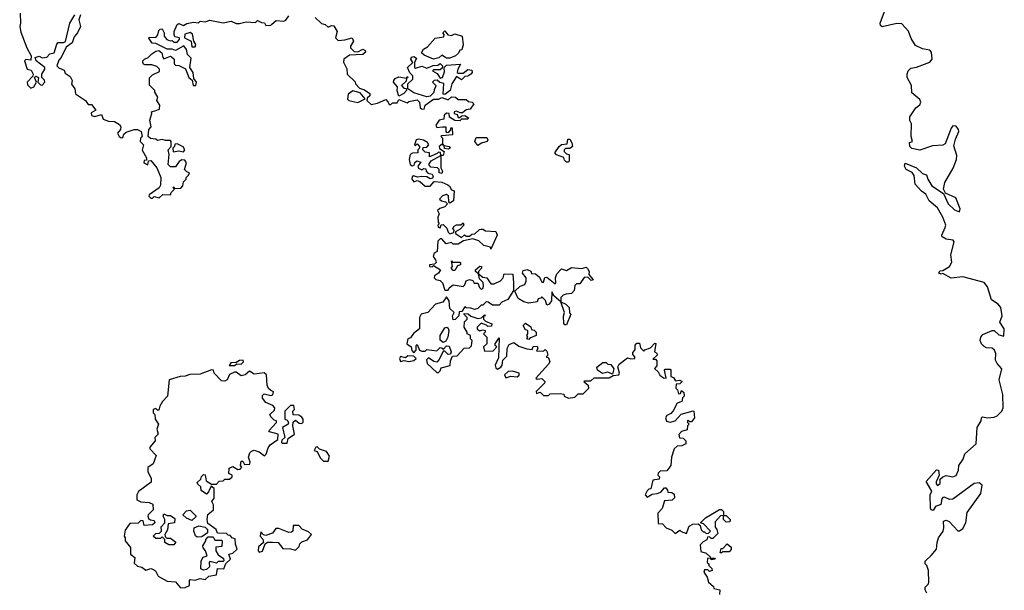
# Model space of a CAD drawing. Extents: x 2293139 to 2515392, y 824115 to 1006937.
# Tile 400 of 417: x 2431148 to 2437138, y 927075 to 930546. Entities that reach past the tile are written whole.
import ezdxf

# ---------------------------------------------------------------- set-up
doc = ezdxf.new("R2010")
doc.units = 0

msp = doc.modelspace()

# ---------------------------------------------------------------- linework, layer by layer
at = {"layer": '0CON10XD'}
for points in [[(2431150, 930585), (2431153.3, 930525), (2431147.5, 930505), (2431155, 930470), (2431190, 930375), (2431217.5, 930325), (2431215, 930300), (2431185, 930303.3), (2431176.7, 930295), (2431192.5, 930245), (2431218.3, 930238.3), (2431230, 930215), (2431228.3, 930201.7), (2431192.5, 930165), (2431195, 930150), (2431215, 930130), (2431233, 930137), (2431250, 930165), (2431237.5, 930195), (2431245, 930202.5), (2431262.5, 930195), (2431257.5, 930165), (2431275, 930150), (2431285, 930147.5), (2431300, 930165), (2431298.3, 930178.3), (2431282.5, 930195), (2431282.5, 930215), (2431300, 930245), (2431300, 930255), (2431247.5, 930295), (2431242.5, 930315), (2431265, 930323.3), (2431285, 930313.3), (2431312.5, 930317.5), (2431331.7, 930338.3), (2431356.4, 930343.6), (2431373, 930397), (2431382.5, 930407.5), (2431415, 930406.7), (2431426.2, 930413.8), (2431452.5, 930525), (2431482.5, 930575)], [(2431517.5, 930575), (2431506.7, 930545), (2431517.5, 930505), (2431500, 930465), (2431479.3, 930440.7), (2431465.8, 930404.2), (2431430.7, 930379.3), (2431400, 930315), (2431385, 930300), (2431373.3, 930265), (2431385, 930252.5), (2431418.3, 930238.3), (2431425, 930220), (2431455, 930200), (2431466.1, 930176.1), (2431463, 930153), (2431482.5, 930125), (2431487.5, 930095), (2431547.5, 930055), (2431565, 930030), (2431585, 930030), (2431610, 929995), (2431581.7, 929978.3), (2431583.6, 929963.6), (2431605, 929957.5), (2431645, 929970), (2431655, 929940), (2431688.3, 929928.3), (2431725, 929927.5), (2431755, 929907.5), (2431762.5, 929895), (2431761.7, 929878.3), (2431742.5, 929855), (2431752.5, 929835), (2431765, 929827.5), (2431775, 929830), (2431781.2, 929848.8), (2431795, 929862.5), (2431845, 929877.5), (2431865, 929877.5), (2431887.5, 929865), (2431892.5, 929835), (2431882.5, 929825), (2431880, 929805), (2431900, 929785), (2431893, 929753), (2431920, 929705), (2431918.3, 929691.7), (2431905, 929690), (2431902.5, 929675), (2431927, 929663), (2431931.7, 929688.3), (2431945, 929690), (2431982.5, 929645), (2432006.7, 929585), (2432005, 929540), (2431996.7, 929523.3), (2431935, 929480), (2431933, 929473), (2431945, 929460), (2431955, 929460), (2431965, 929470), (2431997, 929463), (2432018.3, 929481.7), (2432065, 929480), (2432070, 929495), (2432090, 929515), (2432080, 929525), (2432085, 929530), (2432090, 929520), (2432128.8, 929521.2), (2432140, 929535), (2432145, 929560), (2432160, 929575), (2432160, 929585), (2432175, 929600), (2432180, 929615), (2432165, 929620), (2432150, 929635), (2432162.5, 929675), (2432151.7, 929691.7), (2432135, 929692.5), (2432117, 929683), (2432095, 929650), (2432065, 929650), (2432050, 929665), (2432057.5, 929725), (2432050, 929755), (2432070, 929775), (2432070, 929805), (2432065, 929810), (2432035, 929810), (2432015, 929817.5), (2431985, 929810), (2431975, 929820), (2431943, 929823), (2431930, 929835), (2431933, 929877), (2431947.5, 929895), (2431940, 929935), (2431952.5, 929975), (2431950, 929985), (2431975, 929992.5), (2431998.3, 930001.7), (2432000, 930025), (2431982.5, 930055), (2431987.5, 930075), (2431970, 930105), (2431970, 930115), (2431938.3, 930148.3), (2431937, 930193), (2431955, 930210), (2431998.3, 930231.7), (2431997.5, 930245), (2431981.7, 930261.7), (2431950.7, 930270.7), (2431910.7, 930270.7), (2431900, 930275), (2431897.5, 930285), (2431897.5, 930295), (2431907.5, 930305), (2431930, 930315), (2431951.7, 930338.3), (2431976.1, 930353.9), (2431995, 930357.5), (2432013.3, 930345), (2432017.5, 930315), (2432025, 930307.5), (2432065, 930323.3), (2432070.7, 930320.7), (2432087.5, 930305), (2432088.3, 930278.3), (2432095, 930270), (2432115, 930267.5), (2432156.7, 930246.7), (2432177.5, 930195), (2432197.5, 930177.5), (2432202.5, 930145), (2432220, 930145), (2432222.5, 930165), (2432207.5, 930187.5), (2432203.3, 930225), (2432182.5, 930255), (2432191.7, 930311.7), (2432167.5, 930335), (2432162.5, 930365), (2432146.4, 930386.4), (2432095, 930357.5), (2432075, 930367.5), (2432045, 930367.5), (2431975, 930400), (2431953.3, 930403.3), (2431933.3, 930433.3), (2431935, 930440), (2431975, 930437.5), (2431987, 930453), (2431995, 930480), (2432001.7, 930488.3), (2432015, 930490), (2432026.7, 930465), (2432026.7, 930445), (2432043.3, 930425), (2432062.5, 930417.5), (2432075, 930420), (2432085, 930410), (2432105, 930410), (2432120, 930425), (2432120, 930435), (2432091.7, 930441.7), (2432087.5, 930455), (2432087.5, 930475), (2432105, 930517.5), (2432115, 930523.3), (2432145, 930510), (2432165, 930522.5), (2432205, 930530), (2432235, 930527.5), (2432245, 930537.5), (2432275, 930532.5), (2432305, 930542.5), (2432385, 930526.7), (2432435, 930537.5), (2432463.6, 930523.6), (2432485, 930522.5), (2432525, 930532.5), (2432581.7, 930528.3), (2432595, 930540), (2432618.3, 930528.3), (2432637.5, 930527.5), (2432645, 930510), (2432675, 930512.5), (2432680.7, 930519.3), (2432708.3, 930541.7), (2432755, 930537.5), (2432766.4, 930543.6), (2432785, 930570)], [(2432945, 930560), (2432983.6, 930523.6), (2433007, 930517), (2433025, 930500), (2433045, 930510), (2433058.3, 930508.3), (2433080, 930475), (2433070, 930435), (2433085, 930420), (2433125, 930422.5), (2433170, 930435), (2433177.5, 930415), (2433160, 930385), (2433160, 930375), (2433181.7, 930351.7), (2433205, 930350), (2433235, 930367.5), (2433249.3, 930359.3), (2433251.7, 930348.3), (2433235, 930333.3), (2433155, 930330), (2433120, 930305), (2433118.3, 930288.3), (2433137, 930247), (2433140, 930215), (2433188.3, 930168.3), (2433190, 930155), (2433215, 930130), (2433245, 930120), (2433277, 930097), (2433277, 930083), (2433261.7, 930068.3), (2433260, 930055), (2433285, 930030), (2433325, 930037.5), (2433375, 930060), (2433390, 930045), (2433395, 930030), (2433405, 930030), (2433415, 930040), (2433445, 930040), (2433455, 930060), (2433505, 930040), (2433515, 930047.5), (2433565, 930057.5), (2433580, 930045), (2433585, 930010), (2433593, 930003), (2433607.5, 930002.5), (2433613.6, 930026.4), (2433665, 930062.5), (2433695, 930062.5), (2433715, 930072.5), (2433755, 930057.5), (2433775, 930077.5), (2433800, 930075), (2433815, 930060), (2433865, 930060), (2433877.5, 930047.5), (2433900, 930045), (2433910, 930035), (2433888.3, 930001.7), (2433863, 929997), (2433841.7, 929978.3), (2433828.3, 929978.3), (2433805, 929990), (2433790, 929985), (2433790, 929975), (2433808.3, 929968.3), (2433815, 929950), (2433825, 929950), (2433838.3, 929961.7), (2433855, 929962.5), (2433878.3, 929948.3), (2433875, 929940), (2433835, 929940), (2433825, 929930), (2433795, 929932.5), (2433763.3, 929953.3), (2433760, 929975), (2433745, 929976.7), (2433730, 929965), (2433728.3, 929941.7), (2433700, 929935), (2433680, 929905), (2433685, 929890), (2433720, 929895), (2433740, 929895), (2433740, 929865), (2433745, 929860), (2433758.3, 929861.7), (2433770, 929875), (2433771.7, 929888.3), (2433778.3, 929888.3), (2433780, 929845), (2433715, 929840), (2433710, 929835), (2433720, 929825), (2433720, 929790), (2433730, 929780), (2433760, 929775), (2433767.5, 929765), (2433755, 929757.5), (2433731.7, 929761.7), (2433730, 929780), (2433721.7, 929781.7), (2433720, 929790), (2433700, 929775), (2433701.7, 929761.7), (2433730, 929745), (2433725, 929720), (2433710, 929720), (2433710, 929645), (2433720, 929625), (2433715, 929610), (2433700, 929615), (2433700, 929635), (2433690, 929645), (2433648.3, 929648.3), (2433637.5, 929665), (2433651.7, 929688.3), (2433710, 929720), (2433708.3, 929738.3), (2433695, 929740), (2433688.3, 929731.7), (2433641.7, 929711.7), (2433640, 929735), (2433615, 929740), (2433600, 929755), (2433601.7, 929768.3), (2433625, 929770), (2433637.5, 929785), (2433628.3, 929798.3), (2433605, 929812.5), (2433575, 929820), (2433560, 929815), (2433550, 929785), (2433555, 929780), (2433565, 929790), (2433580, 929775), (2433580, 929765), (2433570, 929755), (2433570, 929735), (2433537, 929733), (2433523.6, 929726.4), (2433517.5, 929695), (2433522.5, 929665), (2433535, 929657.5), (2433548.3, 929661.7), (2433552.5, 929677.5), (2433563.3, 929686.7), (2433588.3, 929678.3), (2433570, 929655), (2433573.6, 929643.6), (2433595, 929632.5), (2433605, 929640), (2433618.3, 929638.3), (2433620, 929625), (2433631.7, 929611.7), (2433656.7, 929606.7), (2433662.5, 929595), (2433658.3, 929581.7), (2433645, 929577.5), (2433625, 929590), (2433595, 929592.5), (2433567, 929587), (2433543.6, 929596.4), (2433535, 929590), (2433532.5, 929575), (2433545, 929560), (2433565, 929567.5), (2433581.7, 929561.7), (2433615, 929532.5), (2433645, 929532.5), (2433668.3, 929561.7), (2433715, 929556.7), (2433752.3, 929542.3), (2433763.6, 929533.6), (2433775, 929510), (2433790, 929505), (2433787.5, 929445), (2433765, 929430), (2433758.3, 929438.3), (2433757.5, 929475), (2433745, 929483.3), (2433720, 929475), (2433702.5, 929455), (2433713, 929443), (2433738.3, 929438.3), (2433750, 929425), (2433735, 929407.5), (2433703, 929397), (2433690, 929385), (2433700, 929365), (2433692.5, 929345), (2433693.6, 929313.6), (2433700, 929305), (2433692.5, 929295), (2433693, 929283), (2433705, 929280), (2433711.7, 929298.3), (2433725, 929300), (2433747, 929277)], [(2436667, 927057), (2436657, 927077), (2436657.5, 927095), (2436677.5, 927115), (2436680, 927125), (2436676.2, 927195), (2436666.7, 927225), (2436657.5, 927235), (2436657, 927253), (2436694.2, 927285.8), (2436726, 927325), (2436728.8, 927365), (2436738.8, 927395), (2436766.2, 927435), (2436771.2, 927455), (2436767.5, 927495), (2436785, 927502.5), (2436803.6, 927493.6), (2436855, 927436.2), (2436865, 927436.2), (2436885, 927450), (2436904.4, 927485), (2436912.2, 927547.8), (2436995, 927664), (2437004.2, 927714.2), (2436985, 927728.6), (2436955, 927724), (2436825, 927628.8), (2436805, 927626.7), (2436775, 927642.5), (2436765, 927640), (2436758.3, 927631.7), (2436753, 927597), (2436720, 927585), (2436705, 927560), (2436693.6, 927563.6), (2436690, 927575), (2436687.5, 927655), (2436697.5, 927677.5), (2436663, 927737), (2436725, 927807.5), (2436737.5, 927805), (2436742.5, 927775), (2436723.3, 927735), (2436723.3, 927723.3), (2436732.5, 927712.5), (2436747.5, 927725), (2436748.3, 927751.7), (2436763.8, 927766.2), (2436785, 927773.3), (2436825, 927766.2), (2436845, 927774.2), (2436860, 927805), (2436861.2, 927835), (2436887, 927873), (2436898.8, 927905), (2436966.2, 927965), (2436973.9, 928066.1), (2436996.7, 928105), (2437000, 928125), (2437005, 928130), (2437035, 928123.3), (2437077.5, 928127.5), (2437095, 928136.2), (2437122.5, 928165), (2437130.6, 928185), (2437130, 928265), (2437106.2, 928355), (2437123, 928423), (2437094.4, 928454.4), (2437084, 928475), (2437086.9, 928515), (2437079.4, 928535), (2437065, 928547.5), (2437030.3, 928550.3), (2437015, 928557.5), (2436999.2, 928575), (2436992, 928595), (2436996, 928615), (2437008.3, 928631.7), (2437065, 928656.2), (2437075.8, 928655.8), (2437105, 928629.4), (2437135, 928620), (2437138.3, 928665), (2437111.4, 928705), (2437124.4, 928745), (2437116.8, 928795), (2437101.4, 928815), (2437061.1, 928841.1), (2437035, 928921.2), (2437015, 928946.7), (2436885, 928981.4), (2436815, 928974), (2436765, 929002.5), (2436755, 928997.5), (2436740, 929005), (2436745, 929017.5), (2436765, 929020), (2436805.7, 929044.3), (2436818.3, 929071.7), (2436813.8, 929115), (2436833.3, 929195), (2436826.7, 929205), (2436785, 929210), (2436760, 929225), (2436758, 929235), (2436779.2, 929280.8), (2436782.3, 929295), (2436764, 929345), (2436730.8, 929400.8), (2436680.6, 929445), (2436660.8, 929485), (2436635, 929503.1), (2436596.2, 929545), (2436588.8, 929598.8), (2436576.7, 929616.7), (2436541.2, 929635), (2436530, 929655), (2436535, 929672.5), (2436605, 929643.8), (2436641.2, 929611.2), (2436665, 929602.5), (2436672, 929575), (2436698, 929535), (2436768.3, 929488.3), (2436797.1, 929425), (2436835, 929390), (2436865, 929377.5), (2436870, 929395), (2436843, 929463), (2436780, 929490), (2436767.5, 929515), (2436776.7, 929555), (2436827.4, 929642.6), (2436847.1, 929695), (2436849.3, 929719.3), (2436832, 929778), (2436840.4, 929819.6), (2436861.1, 929865), (2436858.6, 929878.6), (2436845, 929897.5), (2436825, 929899.4), (2436814.1, 929885.9), (2436779.1, 929790.9), (2436765, 929782.9), (2436701.7, 929778.3), (2436625, 929752.5), (2436575, 929762.5), (2436562.5, 929775), (2436561.7, 929798.3), (2436580, 929805), (2436572.5, 929835), (2436573, 929913), (2436563.6, 929933.6), (2436564, 929955), (2436600.5, 930009.5), (2436625, 930027.5), (2436630, 930045), (2436625, 930060), (2436575, 930100), (2436573.3, 930145), (2436547.5, 930195), (2436546.7, 930215), (2436552.5, 930235), (2436569.3, 930250.7), (2436605, 930256.7), (2436685, 930286.7), (2436698.8, 930305), (2436695, 930348.8), (2436685, 930360), (2436639.5, 930369.5), (2436598.8, 930388.8), (2436571.7, 930431.7), (2436555, 930476.2), (2436515, 930521.2), (2436485, 930522.9), (2436395, 930502.5), (2436385, 930510), (2436382.5, 930525), (2436410, 930595)], [(2432215, 930380), (2432220, 930395), (2432207.5, 930415), (2432198.3, 930458.3), (2432185, 930467.5), (2432152.5, 930457.5), (2432150, 930435), (2432190, 930415), (2432195, 930380), (2432215, 930380)], [(2433665, 930306.7), (2433609.3, 930329.3), (2433592.5, 930345), (2433603.6, 930366.4), (2433629.3, 930380.7), (2433675, 930432.5), (2433728.3, 930441.7), (2433730, 930455), (2433722.5, 930465), (2433735, 930477.5), (2433753, 930453), (2433775, 930450), (2433795, 930460), (2433840, 930445), (2433846.2, 930393.8), (2433838.3, 930361.7), (2433825, 930360), (2433818.3, 930341.7), (2433800, 930325), (2433765, 930312.5), (2433745, 930312.5), (2433715, 930330), (2433697, 930313), (2433665, 930306.7)], [(2433625, 930077.5), (2433545, 930100), (2433510, 930125), (2433510, 930155), (2433540, 930185), (2433540, 930205), (2433521.7, 930221.7), (2433507.5, 930255), (2433540, 930285), (2433527.5, 930305), (2433531.7, 930318.3), (2433545, 930322.5), (2433561.7, 930311.7), (2433550, 930285), (2433550, 930255), (2433555, 930250), (2433595, 930262.5), (2433625, 930250), (2433663, 930267), (2433691.7, 930268.3), (2433705, 930280), (2433720, 930265), (2433718.3, 930251.7), (2433705, 930240), (2433665, 930240), (2433660, 930235), (2433688.3, 930218.3), (2433705, 930190), (2433720, 930195), (2433731.7, 930228.3), (2433730, 930255), (2433745, 930270), (2433830, 930275), (2433812.5, 930245), (2433810, 930225), (2433815, 930220), (2433845, 930220), (2433875, 930242.5), (2433898.3, 930238.3), (2433900, 930225), (2433892.5, 930215), (2433875, 930203.3), (2433855, 930200), (2433835, 930180), (2433805, 930200), (2433777.5, 930155), (2433767.5, 930115), (2433735, 930090), (2433723.3, 930093.3), (2433728.3, 930158.3), (2433703, 930163), (2433687.5, 930177.5), (2433670, 930175), (2433660, 930165), (2433680, 930145), (2433677.5, 930135), (2433668.3, 930121.7), (2433667, 930103), (2433645, 930080), (2433625, 930077.5)], [(2433455, 930080), (2433443.8, 930113.8), (2433447, 930137), (2433422.5, 930165), (2433423.8, 930176.2), (2433432, 930188), (2433455, 930197.5), (2433500, 930190), (2433505, 930200), (2433510, 930195), (2433500, 930190), (2433498.3, 930171.7), (2433470, 930145), (2433485, 930130), (2433498.3, 930128.3), (2433500, 930115), (2433485, 930097.5), (2433455, 930080)], [(2433205, 930042.5), (2433250, 930065), (2433220, 930100), (2433175, 930112.5), (2433147, 930093), (2433142.5, 930062.5), (2433150, 930055), (2433205, 930042.5)], [(2433935, 929780), (2433916.7, 929805), (2433925, 929830), (2433990, 929830), (2433996.7, 929815), (2433992.5, 929805), (2433957.5, 929795), (2433935, 929780)], [(2432081.7, 929741.7), (2432115, 929747.5), (2432145, 929742.5), (2432152.5, 929755), (2432143, 929773), (2432105, 929790), (2432091.7, 929788.3), (2432090, 929775), (2432080, 929765), (2432081.7, 929741.7)], [(2434485, 929680), (2434475, 929680), (2434461.7, 929691.7), (2434458.3, 929708.3), (2434413, 929723), (2434402.5, 929735), (2434430, 929775), (2434445, 929787.5), (2434478.3, 929791.7), (2434481.7, 929818.3), (2434495, 929820), (2434507, 929797), (2434510, 929775), (2434495, 929762.5), (2434468.3, 929761.7), (2434460, 929755), (2434460, 929745), (2434475, 929730), (2434490, 929725), (2434490, 929685), (2434485, 929680)], [(2433747, 929277), (2433753.9, 929253.9), (2433765, 929242.5), (2433788.3, 929251.7), (2433790, 929265), (2433782.5, 929275), (2433790.7, 929289.3), (2433805, 929297.5), (2433831.7, 929298.3), (2433845, 929310), (2433850, 929295), (2433828.3, 929271.7), (2433800, 929255), (2433800, 929245), (2433835, 929220), (2433853, 929237), (2433865, 929230), (2433885, 929230), (2433898.3, 929241.7), (2433917, 929243), (2433945, 929270), (2433955, 929272.5), (2433965, 929272.5), (2433980.7, 929260.7), (2434045, 929257.5), (2434053.3, 929235), (2434015, 929150), (2434011.7, 929161.7), (2433972, 929172), (2433940.5, 929200.5), (2433905, 929213.3), (2433848.3, 929201.7), (2433815, 929180), (2433785, 929180), (2433775, 929190), (2433743, 929183), (2433715, 929212.5), (2433705, 929212.5), (2433690.7, 929199.3), (2433687.5, 929135), (2433670, 929125), (2433662.5, 929105), (2433677.5, 929085), (2433681.7, 929068.3), (2433671.7, 929058.3), (2433640, 929055), (2433640, 929045), (2433656.7, 929043.3), (2433665, 929050), (2433707.5, 929025), (2433696.4, 929003.6), (2433671.7, 928988.3), (2433670, 928975), (2433680, 928965), (2433705, 928960), (2433720, 928945), (2433735, 928900), (2433755, 928900), (2433760, 928915), (2433785, 928932.5), (2433845, 928923.3), (2433856.1, 928933.9), (2433865, 928956.7), (2433885, 928966), (2433905, 928960), (2433912.5, 928942.5), (2433935, 928942.5), (2433945, 928917.5), (2433955, 928907.5), (2433965, 928910), (2433970, 928925), (2433967, 928947), (2433945, 928970), (2433940, 929000), (2433920, 929015), (2433920, 929025), (2433947, 929047), (2433957.5, 929045), (2433957.5, 929035), (2433940, 929015), (2433940, 929000), (2433965, 928980), (2433990, 928975), (2434015, 928940), (2434035, 928940), (2434073, 928957), (2434090, 928975), (2434095, 929000), (2434148.3, 928998.3), (2434152.5, 928945), (2434151.7, 928898.3), (2434117, 928843), (2434081.7, 928828.3), (2434065, 928810), (2434025, 928810), (2433998.3, 928828.3), (2433985, 928830), (2433965, 928810), (2433955, 928810), (2433935, 928790), (2433915, 928782.5), (2433891.7, 928791.7), (2433863, 928793), (2433855, 928800), (2433838.3, 928771.7), (2433821.7, 928768.3), (2433820, 928745), (2433798, 928722), (2433785, 928720), (2433780, 928745), (2433790, 928765), (2433765, 928790), (2433761.2, 928835), (2433745, 928860), (2433722.3, 928827.7), (2433677.5, 928815), (2433630, 928765), (2433590, 928755), (2433580, 928735), (2433580, 928665), (2433543.3, 928636.7), (2433525, 928610), (2433510, 928605), (2433502.5, 928575), (2433530, 928555), (2433533, 928533), (2433545, 928520), (2433560, 928535), (2433560, 928565), (2433565, 928570), (2433580, 928535), (2433595, 928530), (2433615, 928530), (2433625, 928540), (2433685, 928532.5), (2433705, 928552.5), (2433718.8, 928548.8), (2433725, 928540), (2433745, 928562.5), (2433760, 928560), (2433772.5, 928525), (2433768.3, 928511.7), (2433755, 928510), (2433735, 928530), (2433725, 928530), (2433700.7, 928479.3), (2433685, 928462.5), (2433666.4, 928466.4), (2433635, 928490), (2433623, 928477), (2433626.7, 928455), (2433685, 928400), (2433695, 928400), (2433705, 928410), (2433711.7, 928428.3), (2433766.7, 928443.3), (2433768.3, 928471.7), (2433781.7, 928498.3), (2433808.3, 928501.7), (2433851.7, 928548.3), (2433885, 928550), (2433897, 928563), (2433900, 928595), (2433890, 928605), (2433890, 928625), (2433870, 928635), (2433870, 928645), (2433852.5, 928675), (2433853, 928707), (2433870, 928725), (2433870, 928735), (2433851.7, 928751.7), (2433851.7, 928758.3), (2433877, 928757), (2433891.7, 928741.7), (2433935, 928727.5), (2433958.3, 928731.7), (2433975, 928750), (2433980, 928745), (2433970, 928740), (2433970, 928725), (2433981.7, 928711.7), (2434020, 928695), (2434018.3, 928681.7), (2433995, 928680), (2433988.3, 928688.3), (2433955, 928700), (2433930, 928675), (2433930, 928665), (2433945, 928652.5), (2433965, 928660), (2433980, 928655), (2433980, 928645), (2433970, 928635), (2433990, 928615), (2433990, 928575), (2433970, 928555), (2433975, 928530), (2434028.3, 928531.7), (2434050, 928555), (2434040, 928565), (2434040, 928575), (2434065, 928610), (2434060.7, 928489.3), (2434040, 928445), (2434045, 928427.5), (2434055, 928420), (2434075, 928432.5), (2434083.3, 928445), (2434087.5, 928475), (2434111.7, 928498.3), (2434114.1, 928545.9), (2434125, 928570), (2434155, 928582.5), (2434185, 928560), (2434233, 928543), (2434265, 928540), (2434271.7, 928558.3), (2434295, 928560), (2434300, 928545), (2434291.7, 928531.7), (2434335, 928530), (2434345, 928540), (2434355, 928530), (2434360, 928505), (2434350, 928495), (2434365, 928490), (2434372.5, 928465), (2434365, 928450), (2434287.5, 928365), (2434295, 928360), (2434325, 928362.5), (2434342.5, 928345), (2434340, 928335), (2434290, 928285), (2434291.7, 928271.7), (2434315, 928280), (2434335, 928260), (2434365, 928260), (2434375, 928270), (2434435, 928272.5), (2434458.3, 928268.3), (2434460, 928255), (2434486.7, 928243.3), (2434525, 928250), (2434545, 928270), (2434575, 928270), (2434610, 928305), (2434608.3, 928318.3), (2434581.7, 928341.7), (2434585, 928350), (2434621.7, 928348.3), (2434643.6, 928366.4), (2434735, 928367.5), (2434758.3, 928381.7), (2434792.5, 928385), (2434796.7, 928395), (2434787.5, 928435), (2434795, 928450), (2434845, 928490), (2434865, 928482.5), (2434890, 928485), (2434890, 928495), (2434878.3, 928508.3), (2434878.3, 928521.7), (2434891.7, 928538.3), (2434893, 928567), (2434901.7, 928578.3), (2434918.3, 928578.3), (2434925, 928550), (2434945, 928530), (2434951.7, 928538.3), (2434985, 928550), (2435011.7, 928578.3), (2435017, 928577), (2435010, 928525), (2435025, 928517.5), (2435026.7, 928505), (2435000, 928480), (2435015, 928480), (2435025, 928470), (2435025, 928440), (2435010, 928425), (2435033, 928403), (2435043.3, 928383.3), (2435065, 928367.5), (2435080, 928365), (2435070, 928415), (2435075, 928420), (2435105, 928420), (2435110, 928415), (2435110, 928375), (2435125, 928370), (2435138.3, 928348.3), (2435165, 928352.5), (2435177.5, 928345), (2435165, 928330), (2435141.7, 928328.3), (2435140, 928305), (2435150, 928295), (2435155, 928270), (2435168.3, 928271.7), (2435175, 928290), (2435188.3, 928278.3), (2435190, 928255), (2435180, 928245), (2435176.4, 928223.6), (2435147, 928213), (2435123, 928167), (2435109.3, 928150.7), (2435085, 928137.5), (2435077.5, 928125), (2435083, 928103), (2435105, 928097.5), (2435135, 928106.7), (2435173, 928147), (2435245, 928167.5), (2435250, 928165), (2435252.5, 928125), (2435235, 928100), (2435225, 928100), (2435215, 928110), (2435210, 928105), (2435210, 928095), (2435220, 928085), (2435210, 928075), (2435208.3, 928051.7), (2435175, 928040), (2435158.3, 928021.7), (2435161.7, 928001.7), (2435185, 928000), (2435200, 927985), (2435200, 927965), (2435177, 927953), (2435148.3, 927951.7), (2435130, 927935), (2435112.5, 927885), (2435110, 927835), (2435085, 927802.5), (2435045, 927800), (2435031.7, 927788.3), (2435030, 927775), (2435040, 927765), (2435038.3, 927751.7), (2435000, 927745), (2434988.3, 927691.7), (2434975, 927690), (2434965, 927680), (2434952.5, 927655), (2434965, 927642.5), (2434995, 927660), (2435027, 927663), (2435048.3, 927671.7), (2435071.7, 927698.3), (2435078.3, 927698.3), (2435090, 927685), (2435091.7, 927671.7), (2435115, 927670), (2435129.3, 927659.3), (2435131.7, 927638.3), (2435117, 927623), (2435071.7, 927618.3), (2435057, 927573), (2435030, 927545), (2435031.7, 927481.7), (2435058.3, 927478.3), (2435080, 927455), (2435115, 927440), (2435135, 927420), (2435165, 927440), (2435171.7, 927431.7), (2435205, 927420), (2435217.5, 927455), (2435220, 927465), (2435243, 927477), (2435275, 927480), (2435288.3, 927468.3), (2435293, 927443), (2435305, 927430), (2435315, 927430), (2435325, 927420), (2435338.3, 927421.7), (2435350, 927435), (2435308.3, 927478.3), (2435290, 927485), (2435320, 927515), (2435405, 927567.5), (2435417, 927567), (2435430, 927555), (2435430, 927530), (2435445, 927530), (2435470, 927505), (2435468.3, 927491.7), (2435445, 927490), (2435430, 927505), (2435430, 927530), (2435411.7, 927528.3), (2435378.3, 927491.7), (2435378.3, 927458.3), (2435390, 927445), (2435395, 927420), (2435365, 927390), (2435355, 927390), (2435345, 927400), (2435331.7, 927398.3), (2435328.3, 927381.7), (2435305, 927370), (2435288.3, 927351.7), (2435291.7, 927311.7), (2435325, 927300), (2435348.3, 927278.3), (2435350, 927270), (2435375, 927270), (2435380, 927265), (2435355, 927260), (2435350, 927270), (2435331.7, 927268.3), (2435330, 927245), (2435340, 927235), (2435340, 927225), (2435358.3, 927208.3), (2435360, 927195), (2435345, 927190), (2435335, 927200), (2435315, 927200), (2435310, 927185), (2435330, 927155), (2435337.5, 927125), (2435368.3, 927098.3), (2435370, 927085), (2435407, 927077), (2435405, 927050)], [(2433795, 929020), (2433785, 929020), (2433772.5, 929035), (2433780, 929045), (2433775, 929080), (2433780, 929070), (2433825, 929070), (2433830, 929065), (2433830, 929055), (2433811.7, 929048.3), (2433795, 929020)], [(2434475, 928690), (2434465, 928690), (2434458.3, 928698.3), (2434457, 928743), (2434462.5, 928765), (2434440, 928830), (2434400, 928865), (2434385, 928890), (2434382.5, 928835), (2434370, 928815), (2434355, 928810), (2434347, 928837), (2434325, 928860), (2434318.3, 928851.7), (2434301.7, 928848.3), (2434295, 928830), (2434245, 928822.5), (2434215, 928830), (2434180.7, 928850.7), (2434160, 928895), (2434192.5, 928925), (2434220, 928935), (2434230, 928955), (2434230, 928975), (2434207.5, 929005), (2434210.7, 929019.3), (2434235, 929026.7), (2434257, 929017), (2434261.7, 929001.7), (2434285, 929000), (2434309.3, 928979.3), (2434325, 928950), (2434335, 928950), (2434341.7, 928978.3), (2434355, 928980), (2434405, 928940), (2434410, 928945), (2434407.5, 928975), (2434415, 929000), (2434445, 929030), (2434475, 929020), (2434505, 929037.5), (2434565, 929032.5), (2434595, 929040), (2434603, 929033), (2434612.5, 929015), (2434610, 928995), (2434637.5, 928962.5), (2434625, 928960), (2434605, 928980), (2434581.7, 928978.3), (2434555, 928940), (2434535, 928940), (2434525, 928930), (2434521.7, 928898.3), (2434505, 928880), (2434473, 928877), (2434455, 928870), (2434440, 928855), (2434440, 928830), (2434470, 928815), (2434490, 928795), (2434493, 928763), (2434500, 928755), (2434475, 928690)], [(2434245, 928600), (2434232.5, 928605), (2434240, 928615), (2434232.5, 928625), (2434240, 928635), (2434240, 928655), (2434225, 928660), (2434210, 928685), (2434225, 928700), (2434258.3, 928678.3), (2434261.7, 928661.7), (2434278.3, 928658.3), (2434290, 928645), (2434290, 928625), (2434251.7, 928608.3), (2434245, 928600)], [(2433725, 928582.5), (2433706.1, 928596.1), (2433706.2, 928625), (2433735, 928672.5), (2433746.2, 928676.2), (2433755, 928670), (2433758.8, 928655), (2433753.3, 928615), (2433739.5, 928590.5), (2433725, 928582.5)], [(2432455, 928442.5), (2432468.3, 928451.7), (2432495, 928450), (2432510, 928465), (2432506.7, 928475), (2432485, 928473.3), (2432465, 928460), (2432431.7, 928458.3), (2432422.5, 928442.5), (2432455, 928442.5)], [(2433515, 928467.5), (2433545, 928472.5), (2433560, 928485), (2433545, 928500), (2433508.3, 928501.7), (2433495, 928490), (2433465, 928496.7), (2433457.5, 928485), (2433465, 928467.5), (2433486.4, 928473.6), (2433515, 928467.5)], [(2434755, 928390), (2434725, 928402.5), (2434693, 928393), (2434662.5, 928415), (2434658.3, 928431.7), (2434695, 928460), (2434715, 928460), (2434725, 928450), (2434745, 928447.5), (2434761.7, 928421.7), (2434755, 928390)], [(2432125, 927090), (2432155, 927092.5), (2432180, 927105), (2432180, 927135), (2432185, 927140), (2432215, 927137.5), (2432245, 927147.5), (2432275, 927140), (2432298.3, 927161.7), (2432345, 927170), (2432351.7, 927208.3), (2432390, 927205), (2432401.7, 927238.3), (2432430, 927265), (2432420, 927295), (2432445, 927300), (2432470, 927325), (2432460, 927355), (2432458.3, 927388.3), (2432441.7, 927391.7), (2432428.3, 927408.3), (2432415, 927410), (2432405, 927420), (2432351.7, 927421.7), (2432342.5, 927445), (2432291.7, 927481.7), (2432287.5, 927505), (2432293, 927537), (2432327.5, 927565), (2432327.5, 927595), (2432317.5, 927615), (2432330, 927635), (2432330, 927695), (2432311.7, 927708.3), (2432297, 927673), (2432285, 927660), (2432251.7, 927681.7), (2432250, 927705), (2432230.7, 927720.7), (2432228.3, 927731.7), (2432249.3, 927750.7), (2432253, 927767), (2432265, 927780), (2432277, 927777), (2432281.7, 927741.7), (2432315, 927720), (2432345, 927720), (2432361.7, 927738.3), (2432385, 927740), (2432395, 927750), (2432425, 927750), (2432440, 927765), (2432440, 927775), (2432420, 927785), (2432421.7, 927818.3), (2432445, 927827.5), (2432475, 927810), (2432488.3, 927811.7), (2432500, 927825), (2432490, 927835), (2432495, 927860), (2432505, 927860), (2432515, 927840), (2432547.5, 927842.5), (2432550, 927855), (2432540, 927885), (2432548.3, 927911.7), (2432558.3, 927921.7), (2432575, 927926.7), (2432605, 927916.7), (2432637, 927893), (2432647, 927903), (2432658.3, 927941.7), (2432670.7, 927959.3), (2432718.3, 927991.7), (2432720, 928025), (2432668.3, 928038.3), (2432662.5, 928045), (2432710, 928095), (2432710, 928105), (2432695, 928110), (2432675, 928130), (2432670, 928145), (2432698.3, 928171.7), (2432700, 928185), (2432688.3, 928198.3), (2432645, 928217.5), (2432623.9, 928243.9), (2432625, 928260), (2432635, 928270), (2432675, 928260), (2432686.7, 928263.3), (2432691.7, 928281.7), (2432673, 928293), (2432661.7, 928301.7), (2432653, 928323), (2432650, 928385), (2432635, 928397.5), (2432575, 928390), (2432545, 928407.5), (2432520, 928385), (2432495, 928380), (2432465, 928402.5), (2432455, 928402.5), (2432425, 928387.5), (2432410, 928355), (2432395, 928347.5), (2432375, 928350), (2432330, 928395), (2432327.5, 928415), (2432313.6, 928416.4), (2432245, 928390), (2432181.7, 928388.3), (2432155, 928376.7), (2432123.9, 928376.1), (2432057.5, 928355), (2432046.7, 928255), (2432016.4, 928223.6), (2432000, 928195), (2431995, 928170), (2431985, 928170), (2431975, 928180), (2431960, 928175), (2431960, 928155), (2431970, 928145), (2431972.5, 928115), (2431992.5, 928085), (2431982.5, 928055), (2431990, 928025), (2431970, 928005), (2431972.5, 927985), (2431940, 927945), (2431940, 927935), (2431977.5, 927895), (2431960, 927845), (2431927.5, 927822.5), (2431927, 927797), (2431947.5, 927755), (2431947.5, 927732.5), (2431870, 927675), (2431860, 927655), (2431860, 927625), (2431885, 927612.5), (2431935, 927610), (2431958.3, 927598.3), (2431960, 927565), (2431930, 927535), (2431927.5, 927525), (2431931.7, 927511.7), (2431943, 927503), (2431965, 927500), (2431970, 927485), (2431955, 927472.5), (2431905, 927470), (2431898.3, 927498.3), (2431885, 927500), (2431867.5, 927482.5), (2431818.3, 927481.7), (2431788.3, 927441.7), (2431782.5, 927405), (2431790, 927395), (2431790, 927375), (2431822.5, 927335), (2431822.5, 927295), (2431847.5, 927275), (2431845, 927240), (2431865, 927222.5), (2431890, 927215), (2431915, 927197.5), (2431945, 927206.7), (2431960.7, 927200.7), (2431973, 927193), (2431990.7, 927160.7), (2432045, 927130), (2432095, 927127.5), (2432125, 927090)], [(2434105, 928367.5), (2434135, 928377.5), (2434175, 928373.3), (2434187, 928383), (2434186.4, 928396.4), (2434145, 928407.5), (2434120, 928405), (2434097.5, 928385), (2434105, 928367.5)], [(2432775, 927970), (2432781.7, 927998.3), (2432820, 928025), (2432810, 928075), (2432811.7, 928098.3), (2432825, 928110), (2432848.3, 928091.7), (2432865, 928090), (2432871.7, 928098.3), (2432872.5, 928115), (2432865, 928127.5), (2432845, 928140), (2432811.7, 928141.7), (2432810, 928165), (2432820, 928175), (2432815, 928200), (2432795, 928200), (2432760, 928165), (2432760, 928115), (2432775, 928110), (2432782.5, 928095), (2432780, 928085), (2432747.5, 928065), (2432760, 928005), (2432741.7, 927988.3), (2432740, 927975), (2432745, 927970), (2432775, 927970)], [(2433025, 927860), (2433031.7, 927891.7), (2433015, 927920), (2432972.5, 927932.5), (2432957, 927947), (2432950, 927945), (2432940, 927925), (2432958.3, 927918.3), (2432975, 927880), (2432995, 927860), (2433025, 927860)], [(2432195, 927500), (2432163, 927513), (2432140, 927535), (2432161.7, 927558.3), (2432185, 927562.5), (2432218.3, 927528.3), (2432218.3, 927521.7), (2432195, 927500)], [(2432085, 927352.5), (2432055, 927352.5), (2432030, 927365), (2432030, 927385), (2432015, 927400), (2432005, 927390), (2431975, 927390), (2431960, 927405), (2431975, 927420), (2431998.3, 927421.7), (2432010, 927435), (2432008.3, 927461.7), (2432030, 927485), (2432030, 927505), (2432020, 927525), (2432025, 927540), (2432045, 927530), (2432065, 927530), (2432091.7, 927511.7), (2432090, 927485), (2432051.7, 927478.3), (2432047, 927443), (2432030, 927415), (2432031.7, 927401.7), (2432042.5, 927392.5), (2432065, 927392.5), (2432098.3, 927368.3), (2432085, 927352.5)], [(2432228.3, 927398.3), (2432217, 927407), (2432207.5, 927435), (2432210, 927455), (2432237.5, 927467.5), (2432275, 927460), (2432290, 927445), (2432290, 927425), (2432255, 927400), (2432228.3, 927398.3)], [(2432605, 927307.5), (2432625, 927313.3), (2432641.7, 927358.3), (2432655, 927367.5), (2432685, 927368.8), (2432720, 927365), (2432748.3, 927328.3), (2432795, 927327.5), (2432825, 927320), (2432848.3, 927341.7), (2432851.7, 927358.3), (2432865, 927370), (2432898.3, 927381.7), (2432922.5, 927415), (2432905, 927430), (2432867, 927447), (2432845, 927470), (2432811.7, 927468.3), (2432810, 927435), (2432801.7, 927428.3), (2432785, 927427.5), (2432725, 927450), (2432705, 927450), (2432685, 927422.5), (2432645, 927407.5), (2432631.7, 927411.7), (2432615, 927430), (2432610, 927405), (2432627, 927387), (2432630, 927365), (2432601.2, 927338.8), (2432597.5, 927315), (2432605, 927307.5)], [(2432265, 927197.5), (2432250, 927205), (2432252.5, 927255), (2432263.3, 927276.7), (2432287.5, 927285), (2432277.5, 927315), (2432263, 927333), (2432262.5, 927345), (2432280, 927375), (2432280, 927385), (2432295, 927400), (2432325, 927400), (2432335, 927380), (2432375, 927380), (2432380, 927375), (2432378.3, 927341.7), (2432341.7, 927338.3), (2432340, 927315), (2432355, 927290), (2432388.3, 927268.3), (2432390, 927255), (2432385, 927250), (2432355, 927250), (2432345, 927240), (2432305, 927250), (2432300, 927245), (2432301.7, 927218.3), (2432285, 927202.5), (2432265, 927197.5)], [(2435415, 927300), (2435410, 927305), (2435415, 927330), (2435425, 927330), (2435451.7, 927358.3), (2435477, 927337), (2435477, 927323), (2435465, 927310), (2435425, 927310), (2435415, 927300)]]:
    msp.add_lwpolyline(points, dxfattribs=at)

doc.saveas('drawing.dxf')
